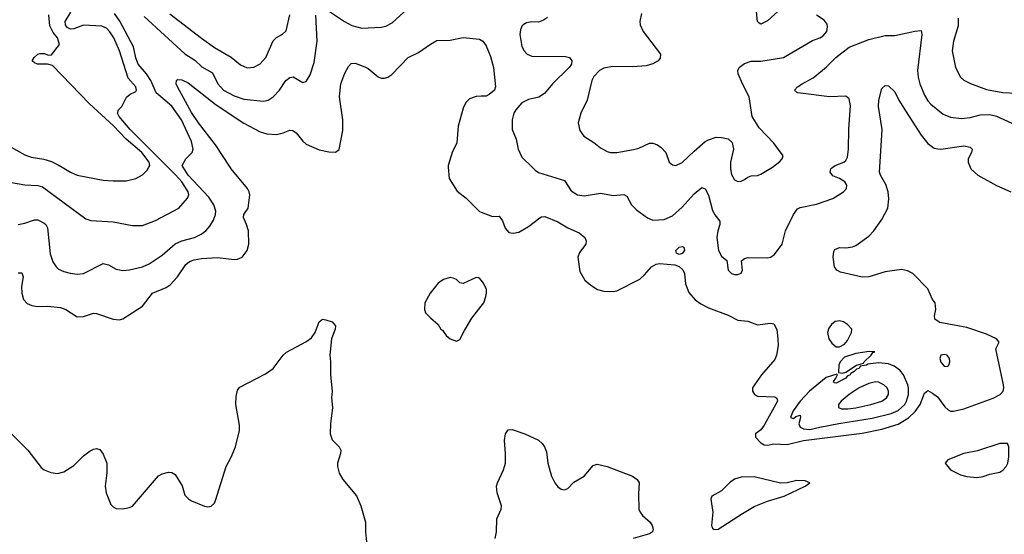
# Model space of a CAD drawing. Header units: inches. Extents: x 1834610 to 2027685, y 642842 to 774116.
# Tile 450 of 632: x 1957180 to 1963198, y 717756 to 720901. Entities that reach past the tile are written whole.
import ezdxf

# ---------------------------------------------------------------- set-up
doc = ezdxf.new("R2010")
doc.units = ezdxf.units.IN
doc.header["$MEASUREMENT"] = 0
for name, color, linetype in [('B9751', 7, 'Continuous'), ('B9752', 7, 'Continuous'), ('B9761', 7, 'Continuous'), ('B9762', 7, 'Continuous')]:
    doc.layers.add(name, color=color, linetype=linetype)

msp = doc.modelspace()

# ---------------------------------------------------------------- linework, layer by layer
at = {"layer": 'B9751', "color": 5}
for points, elevation in [([(1956966.8, 720000), (1956990, 719980.2), (1957130, 719906.2), (1957211, 719891), (1957290, 719888.4), (1957319.6, 719879.6), (1957584, 719684), (1957614.6, 719674.6), (1957750, 719665.5), (1957870, 719642.7), (1957930, 719644), (1958010, 719672.9), (1958152.3, 719750), (1958206, 719810), (1958214.3, 719830), (1958209.7, 719850), (1958169.9, 719910), (1958134.9, 719950), (1958085, 720000)], 460), ([(1957170, 719354.6), (1957193.2, 719353.2), (1957200.9, 719330), (1957191.4, 719270), (1957191.8, 719230), (1957203.8, 719190), (1957225.8, 719165.8), (1957253.3, 719153.3), (1957287.9, 719147.9), (1957350, 719150.2), (1957430, 719141.3), (1957462, 719130), (1957530, 719084), (1957570, 719086.4), (1957630, 719107.4), (1957650, 719104.9), (1957750, 719070.3), (1957790, 719067.6), (1957810, 719072), (1957929.8, 719150.2), (1957991.3, 719228.7), (1958075.3, 719264.7), (1958099.2, 719280.8), (1958144.7, 719330), (1958194.4, 719405.6), (1958217.7, 719422.3), (1958246.5, 719433.5), (1958290, 719441.6), (1958387.8, 719447.8), (1958490, 719436), (1958510, 719438), (1958539.5, 719450), (1958569.6, 719490), (1958579.7, 719530), (1958577.2, 719610), (1958566.8, 719650), (1958547.1, 719692.9), (1958549.7, 719710.3), (1958576.2, 719750), (1958587.1, 719830), (1958582.8, 719850), (1958571.3, 719870), (1958472.5, 719990), (1958465.9, 720000)], 420), ([(1957170, 719650.3), (1957210, 719658), (1957270, 719678), (1957290, 719678.5), (1957330, 719658.3), (1957338.9, 719650), (1957348.6, 719628.6), (1957366.4, 719470), (1957381.2, 719421.2), (1957402, 719390), (1957417.2, 719377.2), (1957450, 719361.3), (1957488.1, 719351.9), (1957530, 719346), (1957570, 719350.3), (1957690, 719410.3), (1957723.4, 719403.4), (1957770, 719377), (1957810, 719368.8), (1957850, 719371.4), (1957930, 719391.3), (1957970, 719409.1), (1958050, 719461.2), (1958130, 719530.8), (1958170, 719548.9), (1958247.3, 719570), (1958289.6, 719590), (1958317.2, 719610), (1958341.2, 719638.8), (1958363.7, 719676.3), (1958376.2, 719710), (1958379.4, 719730), (1958367.3, 719770), (1958335.8, 719815.8), (1958209, 719950), (1958178.2, 720000)], 440), ([(1957439.4, 720000), (1957490, 719969), (1957530, 719951.4), (1957690, 719920.8), (1957750, 719915.6), (1957830, 719916.5), (1957890, 719930.3), (1957930, 719953.7), (1957958.9, 719981.1), (1957968.9, 720000)], 480), ([(1959799.7, 720000), (1959805.3, 719930), (1959853.4, 719853.4), (1959909.4, 719809.4), (1959990, 719728.5), (1960000, 719724.6)], 420), ([(1960000, 719308.7), (1959990, 719322), (1959984, 719324), (1959970, 719325.2), (1959889.4, 719289.4), (1959870, 719292.7), (1959850, 719312.3), (1959830, 719322), (1959810, 719325.1), (1959770, 719313.3), (1959738, 719290), (1959688, 719230), (1959656.3, 719170), (1959654, 719130), (1959660.7, 719110), (1959690, 719078.8), (1959738.4, 719038.4), (1959754.9, 719010), (1959764.5, 719004.4), (1959787.4, 718970), (1959810, 718949.6), (1959850, 718935.4), (1959870, 718946), (1959897.9, 719002.1), (1959943.1, 719076.9), (1960000, 719149.5)], 420), ([(1957129.4, 718369.4), (1957229.4, 718269.4), (1957310, 718164.4), (1957330, 718148.8), (1957370, 718132.7), (1957410, 718128), (1957450, 718138.4), (1957510, 718175.8), (1957570, 718235.8), (1957610, 718265.5), (1957630, 718276.3), (1957650, 718279.1), (1957670, 718274), (1957690, 718246), (1957712.4, 718190), (1957712, 718132), (1957702.6, 718050), (1957707.4, 718010), (1957737.7, 717937.7), (1957750, 717923), (1957770, 717912.4), (1957810, 717912), (1957850, 717919.5), (1957870, 717928.5), (1958027.2, 718112.8), (1958050, 718126), (1958090, 718135.5), (1958110, 718133.4), (1958130, 718120.7), (1958172.4, 718052.4), (1958190, 717994.8), (1958211.7, 717971.7), (1958230, 717959.3), (1958310, 717926.8), (1958330, 717922.8), (1958350, 717926.8), (1958370, 717946), (1958377.4, 717962.6), (1958441.2, 718170), (1958472.5, 718227.5), (1958499.1, 718290), (1958524.2, 718390), (1958523.6, 718423.6), (1958501.4, 718550), (1958502, 718598), (1958510, 718636), (1958525.4, 718654.6), (1958682.9, 718737.1), (1958730, 718768.4), (1958790, 718850.2), (1958810, 718868), (1958927.9, 718932.1), (1958962.6, 718957.4), (1958986, 718990), (1959010, 719054.8), (1959030, 719070.8), (1959050, 719066.8), (1959090, 719054.8), (1959110.4, 719030), (1959108, 719010), (1959085.3, 718950), (1959074.7, 718850), (1959080.1, 718810), (1959080.2, 718730), (1959089.2, 718630), (1959086, 718590), (1959092, 718530), (1959078.6, 718430), (1959076.5, 718370), (1959090, 718332.7), (1959133, 718290), (1959142.4, 718270), (1959141.3, 718250), (1959122.4, 718190), (1959122.4, 718170), (1959132, 718130), (1959155.6, 718090), (1959237.8, 717990), (1959264.9, 717930), (1959294.4, 717830), (1959293.7, 717770), (1959307.3, 717627.3)], 380)]:
    msp.add_lwpolyline(points, dxfattribs=dict(at, elevation=elevation))
at = {"layer": 'B9752', "color": 5}
for points, elevation in [([(1957968.9, 720000), (1957974.2, 720010), (1957970.6, 720030), (1957926.7, 720090), (1957830, 720170.7), (1957752.3, 720252.3), (1957606.7, 720386.7), (1957380.5, 720620.5), (1957350, 720629.9), (1957289.2, 720630), (1957270, 720636.9), (1957255.8, 720650), (1957268.6, 720670), (1957289.9, 720690.1), (1957304.8, 720695.2), (1957330, 720694), (1957355.1, 720684.9), (1957374.2, 720685.8), (1957422.9, 720750), (1957410.6, 720790), (1957384, 720824), (1957363.4, 720863.4), (1957357.2, 720930)], 480), ([(1958085, 720000), (1957855.5, 720230), (1957786.9, 720310), (1957776.9, 720330), (1957782.7, 720350), (1957803.7, 720370), (1957832, 720428), (1957854, 720446), (1957890, 720463), (1957893.5, 720470), (1957889.6, 720490), (1957843.1, 720543.1), (1957789.2, 720710), (1957755.4, 720790), (1957730, 720826.6), (1957709.3, 720849.3), (1957681, 720861), (1957570, 720868.1), (1957510, 720845.6), (1957490, 720844), (1957470, 720854.4), (1957459.2, 720870), (1957458.3, 720890), (1957492.4, 720947.6)], 460), ([(1958178.2, 720000), (1958172, 720010), (1958196, 720050), (1958234.5, 720090), (1958240.7, 720110), (1958230, 720156), (1958168.3, 720290), (1958110, 720373.5), (1958013.8, 720453.8), (1957981.1, 720530), (1957954.3, 720570), (1957903.9, 720630), (1957888.6, 720668.6), (1957875.8, 720735.8), (1957792.3, 720892.3), (1957758.7, 720938.7)], 440), ([(1957940.7, 720920.7), (1958190, 720692.4), (1958250, 720653.4), (1958293.6, 720613.6), (1958357.4, 720577.4), (1958391, 720510), (1958425.6, 720470), (1958490, 720435.1), (1958550, 720414.5), (1958670, 720403.2), (1958698, 720410), (1958730, 720430.3), (1958768.5, 720471.5), (1958807.2, 720530), (1958830, 720547), (1958851.4, 720551.4), (1958910, 720517.3), (1958930, 720522.8), (1958955.8, 720564.2), (1958979.9, 720640.1), (1958998.7, 720770), (1958989.2, 720929.2)], 440), ([(1958097.7, 720937.7), (1958290, 720788.3), (1958370.8, 720730.8), (1958472.7, 720672.7), (1958530, 720624.9), (1958570, 720607.9), (1958610, 720611.4), (1958649, 720631), (1958684.4, 720670), (1958730, 720772.4), (1958750, 720792.4), (1958786.5, 720813.5), (1958807.7, 720832.3), (1958831.7, 720930)], 460), ([(1959072.5, 720952.4), (1959165.3, 720890), (1959210, 720866.4), (1959270.7, 720849.3), (1959390, 720855.2), (1959418.2, 720861.8), (1959457.4, 720882.6), (1959550, 720968.7)], 440), ([(1958465.9, 720000), (1958376.1, 720136.1), (1958272.5, 720270), (1958230, 720334.2), (1958144.2, 720490), (1958136, 720510), (1958139, 720530), (1958144.5, 720535.5), (1958170, 720534.4), (1958210, 720514.6), (1958379.9, 720379.9), (1958549.7, 720269.7), (1958650, 720215.5), (1958690, 720202.9), (1958750, 720200.2), (1958789.8, 720210.2), (1958830, 720227), (1958850, 720224.9), (1958870, 720210.4), (1958910, 720158.4), (1958930, 720140.3), (1959010, 720105.3), (1959070, 720092.7), (1959109.3, 720090.7), (1959132, 720108), (1959155.2, 720224.8), (1959154, 720290), (1959134.8, 720430), (1959143.1, 720510), (1959166.3, 720573.7), (1959190, 720616), (1959205.8, 720634.2), (1959230, 720636.3), (1959290, 720613.4), (1959310, 720602.4), (1959370, 720551.7), (1959390, 720543.2), (1959410, 720543.2), (1959430, 720549), (1959453.7, 720566.3), (1959554, 720670), (1959618.3, 720701.7), (1959690, 720752), (1959730, 720774), (1959810, 720776.4), (1959890, 720792.7), (1959990, 720782.8), (1960000, 720776.8)], 420), ([(1960000, 720433.3), (1959970, 720431.9), (1959930, 720418.2), (1959905.7, 720394.3), (1959890, 720360.7), (1959860.2, 720250), (1959851.3, 720148.7), (1959823.8, 720090), (1959798.9, 720010), (1959799.7, 720000)], 420), ([(1957110, 720131.4), (1957210, 720075.2), (1957250, 720061.8), (1957328.1, 720048.1), (1957374.1, 720034.1), (1957415, 720015), (1957439.4, 720000)], 480)]:
    msp.add_lwpolyline(points, dxfattribs=dict(at, elevation=elevation))
at = {"layer": 'B9761', "color": 5}
for points, elevation in [([(1960000, 719724.6), (1960070, 719697.3), (1960110, 719701), (1960130, 719672), (1960146.4, 719626.4), (1960170, 719600.7), (1960195.5, 719595.5), (1960230, 719603.1), (1960290, 719637.6), (1960359.3, 719690), (1960370, 719695.8), (1960390, 719697.4), (1960470, 719665.2), (1960530, 719628.9), (1960598.7, 719598.7), (1960633.4, 719570), (1960643, 719550), (1960640.5, 719530), (1960602.2, 719477.8), (1960591.6, 719450), (1960602.6, 719362.6), (1960634.4, 719310), (1960670, 719278.4), (1960711.7, 719251.7), (1960750, 719241.3), (1960810, 719239.3), (1960830, 719243), (1960970, 719315.3), (1960998.9, 719341.1), (1961041.1, 719390), (1961070, 719406.5), (1961090, 719410.2), (1961183.7, 719403.7), (1961210, 719393.6), (1961232.3, 719372.3), (1961242.5, 719350), (1961250, 719287.3), (1961270, 719234.4), (1961308.6, 719188.6), (1961344, 719164), (1961390, 719140.7), (1961510, 719096.1), (1961570, 719064.4), (1961630, 719058.4), (1961690, 719036.4), (1961770, 719046.4), (1961790, 719042), (1961807.7, 719007.7), (1961814.4, 718950), (1961815.5, 718910), (1961806.7, 718850), (1961795, 718825), (1961714, 718730), (1961670.7, 718670), (1961658.8, 718650), (1961658.8, 718630), (1961671.3, 718610), (1961690, 718600.7), (1961795.6, 718595.6), (1961808.1, 718588.1), (1961811.3, 718570), (1961730, 718422.4), (1961710, 718394.8), (1961677.3, 718370), (1961678, 718350), (1961710, 718315.6), (1961730, 718303), (1961750, 718300.8), (1961790, 718309.3), (1961870, 718304.7), (1961970, 718329.7), (1962330, 718374.5), (1962450, 718397.9), (1962550, 718428.4), (1962613.3, 718466.7), (1962654.1, 718505.9), (1962683.1, 718550), (1962710, 718619.3), (1962730, 718634), (1962759.1, 718619.1), (1962790, 718595.5), (1962835.3, 718535.3), (1962855.7, 718515.7), (1962870, 718508.6), (1962887.9, 718507.9), (1962950, 718521.9), (1963130, 718587.6), (1963172.2, 718610), (1963192, 718630), (1963196.2, 718650), (1963194.3, 718670), (1963146.6, 718890), (1963167.8, 718930), (1963149.7, 718950), (1963090, 718979), (1962970, 719019.9), (1962803.7, 719050), (1962774.5, 719070), (1962771.9, 719091.9), (1962779.6, 719130), (1962775.6, 719170), (1962759.5, 719190), (1962730, 719255.1), (1962639.3, 719350), (1962606.9, 719366.9), (1962570, 719373.3), (1962470, 719359.8), (1962370, 719328.7), (1962330, 719327.8), (1962197, 719357), (1962174, 719370), (1962160.5, 719390), (1962151.6, 719450), (1962155.9, 719484.1), (1962163.3, 719496.7), (1962190, 719508.2), (1962230, 719506.3), (1962270, 719512.4), (1962290, 719522), (1962370, 719578.9), (1962400.4, 719610), (1962450, 719680.4), (1962485.4, 719750), (1962492.9, 719807.1), (1962488.1, 719850), (1962473.3, 719893.3), (1962442, 719950), (1962435.6, 719970), (1962437.4, 720000)], 420), ([(1960311.8, 720000), (1960330, 719982.3), (1960350, 719968), (1960510, 719918.7), (1960550, 719855.3), (1960590, 719831.3), (1960630, 719824.2), (1960730, 719840.2), (1960810, 719827.4), (1960873, 719833), (1960890, 719822), (1960920.2, 719770), (1960950, 719739), (1961016.3, 719690), (1961050, 719676), (1961119.8, 719680.2), (1961170, 719702.3), (1961230, 719756.2), (1961302.8, 719837.2), (1961350, 719874.9), (1961370, 719868.4), (1961389.4, 719829.4), (1961414.9, 719734.9), (1961428.8, 719708.8), (1961458.9, 719670), (1961459.6, 719650), (1961446.4, 719610), (1961440.2, 719570), (1961450.4, 719490), (1961470, 719456.3), (1961502.8, 719430), (1961510.7, 719370), (1961531.3, 719350), (1961550, 719343.8), (1961570, 719343.8), (1961590, 719351.3), (1961597, 719370), (1961592.5, 719427.5), (1961610, 719442), (1961633.3, 719446.7), (1961750, 719444.9), (1961770, 719450.3), (1961794.3, 719465.7), (1961839.7, 719530), (1961861.3, 719610), (1961908.9, 719711.1), (1961934.9, 719745.1), (1961950, 719753.7), (1962050, 719774.6), (1962150.8, 719809.2), (1962215.1, 719850), (1962233.3, 719870), (1962236.3, 719890), (1962222.9, 719910), (1962190, 719931.1), (1962150, 719947.3), (1962134.5, 719970), (1962138, 719990), (1962144.2, 719995.8), (1962150.4, 720000)], 440), ([(1961524.2, 720000), (1961523.9, 719990), (1961530, 719954.8), (1961550, 719922), (1961570, 719913), (1961590, 719914.9), (1961610, 719923.8), (1961630, 719939.3), (1961650, 719946.4), (1961690, 719948.4), (1961710, 719956.4), (1961780.5, 719999.5), (1961781.2, 720000)], 460), ([(1962989.5, 720000), (1962993.7, 719990), (1963035.5, 719950), (1963150, 719887.7), (1963238, 719850)], 420), ([(1960000, 719149.5), (1960016, 719170), (1960028.9, 719208.9), (1960034, 719230), (1960032.9, 719252.9), (1960014, 719290), (1960000, 719308.7)], 420), ([(1960085.4, 717730), (1960093.8, 717770), (1960095.9, 717850), (1960123.5, 717910), (1960125.1, 717930), (1960098.7, 718010), (1960095.1, 718050), (1960099.7, 718070), (1960136.3, 718150), (1960148.3, 718190), (1960149.7, 718250), (1960143.5, 718330), (1960149.7, 718370.3), (1960166, 718394), (1960190, 718395.8), (1960267.7, 718370), (1960350, 718330.2), (1960374, 718310), (1960388.5, 718290), (1960399.9, 718259.9), (1960407.8, 718190), (1960430, 718110.7), (1960450, 718070.6), (1960470, 718044.9), (1960490, 718030.6), (1960510, 718027.7), (1960530, 718036.3), (1960566.3, 718073.7), (1960630, 718111.5), (1960684.6, 718175.4), (1960710, 718184.6), (1960770, 718171), (1960926.3, 718110), (1960954.5, 718090), (1960966.7, 718070), (1960962.4, 718002.4), (1960963.9, 717910), (1960971.5, 717890), (1960986, 717870), (1961033.4, 717830), (1961046.2, 717810), (1961052.8, 717787.3), (1961047.2, 717770), (1961030, 717758.2), (1960930, 717730.7)], 380)]:
    msp.add_lwpolyline(points, dxfattribs=dict(at, elevation=elevation))
for points, elevation in [([(1961210, 719466), (1961194.8, 719474.8), (1961189.7, 719490), (1961210, 719511.6), (1961230, 719515.8), (1961239.1, 719510), (1961243.8, 719490), (1961230, 719472.3)], 420), ([(1962190, 719061), (1962164.3, 719055.7), (1962141.5, 719038.5), (1962125.1, 719014.9), (1962118, 718990), (1962124.9, 718950), (1962143.4, 718923.4), (1962170, 718901), (1962190, 718901), (1962221.5, 718918.5), (1962240.1, 718939.9), (1962264.5, 718990), (1962266.6, 719010), (1962238.9, 719038.9), (1962214.8, 719054.8)], 440), ([(1962373.1, 718873.1), (1962290, 718861.1), (1962222, 718838), (1962194, 718810), (1962187.4, 718790), (1962185.4, 718745.4), (1962210, 718740.7), (1962230, 718747.3), (1962295.3, 718790), (1962338, 718802), (1962341.2, 718810), (1962384, 718850), (1962393.6, 718866.4), (1962406, 718870)], 440), ([(1962830, 718854), (1962810, 718851.1), (1962804.6, 718830), (1962810, 718808.4), (1962830, 718784.4), (1962850, 718781), (1962859, 718790), (1962865.2, 718810), (1962862.7, 718830), (1962848.7, 718850)], 440), ([(1962430, 718804.5), (1962363.8, 718796.2), (1962356, 718790), (1962317.3, 718782.7), (1962310.5, 718770), (1962294.3, 718765.7), (1962280.7, 718750), (1962260.8, 718739.2), (1962255.8, 718730), (1962238.7, 718721.3), (1962230.3, 718710), (1962170, 718679.3), (1962160.9, 718680.9), (1962154, 718690), (1962169, 718710), (1962178, 718730), (1962174.6, 718734.6), (1962110, 718713.7), (1962008.1, 718630), (1961950.4, 718570), (1961907.6, 718510), (1961892, 718470), (1961910, 718462.8), (1961924.1, 718475.9), (1961950, 718484.7), (1961953.4, 718470), (1961942, 718430), (1961950.3, 718410), (1961970, 718399.4), (1962010, 718397.2), (1962070, 718409.7), (1962186.3, 718433.7), (1962390, 718464.9), (1962506.5, 718493.5), (1962550, 718511.9), (1962589.9, 718550), (1962601.1, 718570), (1962611.7, 718610), (1962613.2, 718650), (1962609.5, 718669.5), (1962582.6, 718730), (1962559.1, 718759.1), (1962524.4, 718784.4), (1962490, 718797.9)], 440), ([(1962410, 718687.8), (1962370, 718678.3), (1962311.4, 718650), (1962249.3, 718610), (1962200.7, 718570), (1962184.5, 718550), (1962184.6, 718530), (1962202.6, 718522.6), (1962242.4, 718522.4), (1962290, 718529.6), (1962382.9, 718550), (1962450, 718570.2), (1962479.1, 718590), (1962490.8, 718610), (1962490.8, 718630), (1962482.2, 718650), (1962462.4, 718670), (1962430, 718685.6)], 460), ([(1963170, 718310.4), (1963033.6, 718266.4), (1962950, 718249.3), (1962852.7, 718210), (1962837.1, 718190), (1962869, 718149), (1962930, 718118.7), (1962970, 718108.5), (1963030, 718102.4), (1963070, 718108), (1963110, 718124), (1963170, 718134.8), (1963190, 718146.8), (1963209.6, 718170.4), (1963219.5, 718190), (1963225.6, 718230), (1963225.6, 718290), (1963217, 718310)], 420), ([(1961670, 718107.2), (1961590, 718103.9), (1961548.2, 718091.8), (1961519.3, 718070), (1961470, 718020.4), (1961410, 717989), (1961404.9, 717970), (1961417.5, 717890), (1961409.1, 717809.1), (1961414, 717794), (1961424.4, 717784.4), (1961450, 717786.9), (1961596.9, 717883.1), (1961670, 717925.1), (1961750, 717958.1), (1961851.7, 717988.3), (1961981.6, 718050), (1962009.3, 718070), (1961981.4, 718081.5), (1961930, 718084.4), (1961870.2, 718069.8), (1961830, 718068.2)], 420)]:
    msp.add_lwpolyline(points, close=True, dxfattribs=dict(at, elevation=elevation))
at = {"layer": 'B9762', "color": 5}
for points, elevation in [([(1961857.1, 720990), (1961750, 720894.3), (1961710, 720874.5), (1961700.1, 720880.1), (1961689.7, 720890), (1961681.8, 720970)], 460), ([(1960980, 720940), (1960971.3, 720890), (1960972.4, 720870), (1960991.3, 720830), (1961096.4, 720690), (1961094.4, 720665.6), (1961082, 720650), (1961050, 720631.5), (1961010, 720619.7), (1960926.8, 720613.2), (1960805.1, 720614.9), (1960750, 720604.4), (1960723.6, 720590), (1960690, 720554), (1960677.6, 720530), (1960647.4, 720410), (1960610, 720329.2), (1960592.7, 720270), (1960603.4, 720223.4), (1960627.7, 720190), (1960690, 720150.4), (1960730, 720118.4), (1960770, 720095.8), (1960790.3, 720090.3), (1960830, 720090.3), (1960932.4, 720107.6), (1960963.6, 720116.4), (1961030, 720146.4), (1961050, 720146), (1961077.3, 720137.3), (1961100.7, 720120.7), (1961128.7, 720088.7), (1961150.4, 720030.4), (1961170, 720014), (1961190, 720010.5), (1961230, 720028.7), (1961301.6, 720098.4), (1961370, 720156), (1961390, 720167.6), (1961437.7, 720182.3), (1961470, 720181.1), (1961510, 720172.2), (1961534.4, 720150), (1961542.6, 720110), (1961525.2, 720030), (1961524.2, 720000)], 460), ([(1961781.2, 720000), (1961826.4, 720033.6), (1961840.7, 720050), (1961845.6, 720070), (1961790, 720147.3), (1961700.6, 720240.6), (1961656.4, 720310), (1961638.9, 720430), (1961597.2, 720510), (1961572.2, 720570), (1961569.7, 720590), (1961576.9, 720610), (1961610, 720634.3), (1961650, 720647.6), (1961710, 720646.9), (1961849.5, 720670), (1962024.9, 720775.1), (1962070, 720790.2), (1962090, 720803.2), (1962112.7, 720830), (1962117.7, 720857.7), (1962114.9, 720874.9), (1962097.4, 720897.4), (1962050, 720929.4)], 460), ([(1960405.9, 720914.1), (1960381.8, 720898.2), (1960350, 720886.6), (1960310, 720887.8), (1960277.7, 720882.3), (1960256.3, 720870), (1960250, 720861.2), (1960240.7, 720839.3), (1960236.4, 720810), (1960250, 720738), (1960262.4, 720710), (1960282, 720690), (1960310, 720679), (1960516.3, 720676.3), (1960541, 720670), (1960554.4, 720650), (1960551.8, 720630), (1960538.7, 720610), (1960436.9, 720510), (1960388.5, 720450), (1960353.2, 720426.8), (1960290, 720412.9), (1960250, 720392.1), (1960211.5, 720350), (1960200.7, 720330), (1960190.2, 720290), (1960190.2, 720230.2), (1960213.8, 720170), (1960226, 720110), (1960250, 720060.3), (1960311.8, 720000)], 440), ([(1962917.2, 720910), (1962916.1, 720863.9), (1962888, 720770), (1962879.6, 720710), (1962899.6, 720610), (1962930.2, 720550.2), (1962951.4, 720531.4), (1962991.2, 720511.2), (1963090, 720474.7), (1963190, 720456.6), (1963270, 720452.1)], 460), ([(1962150.4, 720000), (1962165.2, 720010), (1962218, 720030), (1962230, 720040.5), (1962239.5, 720060.5), (1962246, 720110), (1962247.6, 720232.4), (1962257.2, 720377.2), (1962250, 720417.2), (1962230, 720434.7), (1962130, 720429.8), (1961951.6, 720451.6), (1961935.1, 720455.1), (1961915.3, 720470), (1961933.2, 720490), (1961962.7, 720510), (1962030, 720545.7), (1962109.9, 720610.1), (1962168.5, 720670), (1962250, 720733.2), (1962370, 720780.7), (1962470, 720805.2), (1962530, 720805.2), (1962652.1, 720832.1), (1962690, 720835.5), (1962694.9, 720810), (1962667.8, 720590), (1962671, 720550), (1962681.1, 720510), (1962710, 720440.4), (1962730, 720404.9), (1962750, 720384.7), (1962824.2, 720324.2), (1962870, 720305.2), (1962936.7, 720296.7), (1962990, 720304), (1963050, 720320.2), (1963110, 720321.8), (1963150, 720311.3), (1963290, 720248.7)], 440), ([(1960000, 720776.8), (1960010, 720770.8), (1960030, 720740.7), (1960057.3, 720677.3), (1960075.2, 720610), (1960088.8, 720490), (1960081.1, 720470), (1960050, 720443.1), (1960030, 720434.8), (1960000, 720433.3)], 420), ([(1962437.4, 720000), (1962450.7, 720229.3), (1962429.9, 720370), (1962430.7, 720409.3), (1962450, 720481), (1962470, 720499.3), (1962490, 720497.6), (1962530, 720459.5), (1962553.4, 720410), (1962597.7, 720337.7), (1962690, 720195.6), (1962730, 720144.9), (1962770, 720116.5), (1962791.2, 720111.2), (1962810.2, 720110.2), (1962950, 720130.2), (1962990, 720123), (1963001.6, 720110), (1962997.6, 720090), (1962977.6, 720050), (1962977, 720030), (1962989.5, 720000)], 420)]:
    msp.add_lwpolyline(points, dxfattribs=dict(at, elevation=elevation))

doc.saveas('drawing.dxf')
